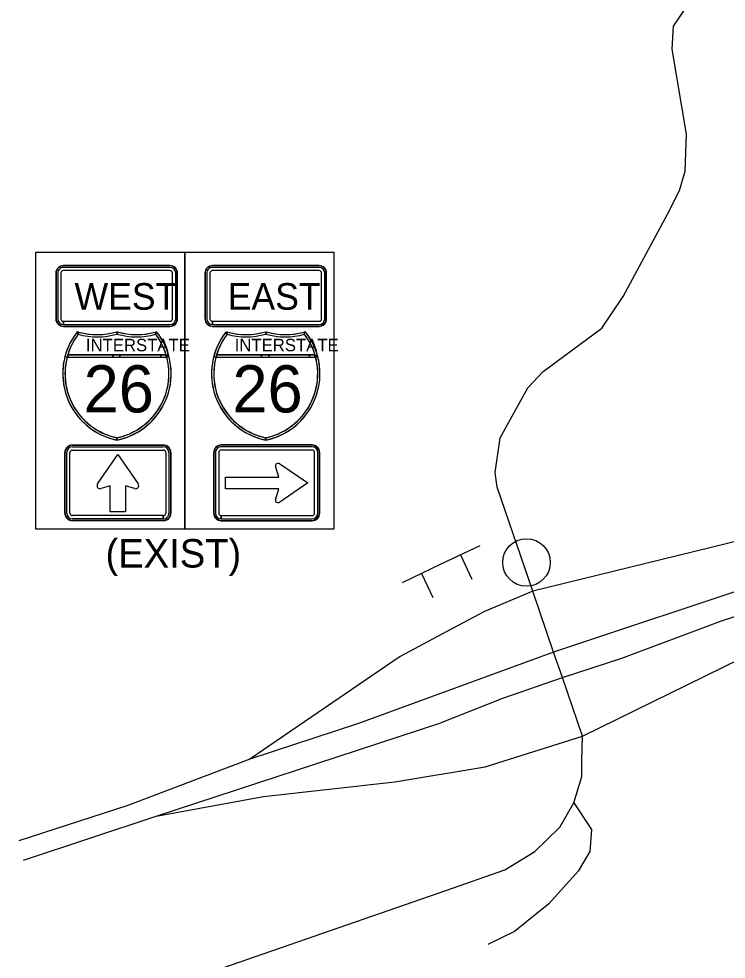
# Model space of a CAD drawing. Extents: x 886234 to 968767, y 455416 to 684046.
# Drawn here: x 906195 to 908984, y 457526 to 461237 of the extents above; entities that cross this region are included whole.
import ezdxf

# ---------------------------------------------------------------- set-up
doc = ezdxf.new("R2010")
doc.units = 0
for name, color, linetype in [('TC DEV SIGN', 7, 'Continuous'), ('TC DEV SIGN BLACK 239', 7, 'Continuous'), ('TC DEV SIGN BLACK ZERO', 7, 'Continuous'), ('TC DEV SIGN WHITE', 7, 'Continuous'), ('TC LABEL TEXT', 7, 'Continuous')]:
    doc.layers.add(name, color=color, linetype=linetype)

msp = doc.modelspace()

# ---------------------------------------------------------------- linework, layer by layer
at = {"layer": 'TC DEV SIGN'}
for p, q in [((908012.6, 459157.3), (907859.3, 459084.4)), ((907936, 459120.9), (907981.2, 459025.8)), ((907859.3, 459084.4), (907706, 459011.5)), ((907782.6, 459047.9), (907827.8, 458952.9))]:
    msp.add_line(p, q, dxfattribs=at)
at = {"layer": 'TC DEV SIGN BLACK 239'}
for p, q in [((906791, 460255.5), (906370.9, 460255.5)), ((907378.7, 460255.5), (906958.6, 460255.5)), ((906348.4, 460233), (906348.4, 460053)), ((906360.9, 460233), (906360.9, 460053)), ((906791, 460243), (906370.9, 460243)), ((906801, 460053), (906801, 460233)), ((906813.5, 460053), (906813.5, 460233)), ((906936.1, 460233), (906936.1, 460053)), ((906948.6, 460233), (906948.6, 460053)), ((907378.7, 460243), (906958.6, 460243)), ((907388.7, 460053), (907388.7, 460233)), ((907401.2, 460053), (907401.2, 460233)), ((906370.9, 460030.5), (906370.9, 460043)), ((906371, 460043), (906791, 460043)), ((906371, 460043), (906371, 460030.5)), ((906371, 460030.5), (906791, 460030.5)), ((906958.6, 460030.5), (906958.6, 460043)), ((906958.7, 460043), (907378.7, 460043)), ((906958.7, 460043), (906958.7, 460030.5)), ((906958.7, 460030.5), (907378.7, 460030.5)), ((906406.5, 459547.6), (906764.3, 459547.6)), ((907351.1, 459547.6), (906993.3, 459547.6)), ((906383.7, 459286.2), (906383.7, 459524.8)), ((906396.4, 459286.2), (906396.4, 459524.8)), ((906406.5, 459534.9), (906764.3, 459534.9)), ((906774.4, 459524.8), (906774.4, 459286.2)), ((906787.1, 459524.8), (906787.1, 459286.2)), ((906970.5, 459524.8), (906970.4, 459286.2)), ((906983.1, 459524.8), (906983.1, 459286.2)), ((907351.1, 459534.9), (906993.3, 459534.9)), ((907361.2, 459286.2), (907361.2, 459524.8)), ((907373.9, 459286.2), (907373.9, 459524.8)), ((907219.6, 459428.4), (907207.2, 459471.5)), ((907224.4, 459480.8), (907334.4, 459405)), ((907009.7, 459382.4), (907009.7, 459428.4)), ((907009.7, 459428.4), (907219.6, 459428.4)), ((907334.4, 459405), (907224.4, 459329.3)), ((907219.6, 459382.4), (907009.7, 459382.4)), ((907207.2, 459338.5), (907219.6, 459382.4)), ((906764.2, 459276.1), (906406.5, 459276.1)), ((906764.2, 459263.4), (906406.5, 459263.4)), ((906764.2, 459276.1), (906764.2, 459263.4)), ((906764.3, 459263.4), (906764.3, 459276.1)), ((906993.3, 459263.4), (906993.3, 459276.1)), ((906993.4, 459276.1), (907351, 459276.1)), ((906993.4, 459276.1), (906993.4, 459263.4)), ((906993.4, 459263.4), (907351, 459263.4))]:
    msp.add_line(p, q, dxfattribs=at)
for points in [[(906505.3, 459401.2), (906585.4, 459517.9), (906665.4, 459401.2)], [(906505.3, 459401.2), (906585.4, 459517.9), (906665.4, 459401.2)], [(906505.3, 459401.2), (906585.4, 459517.9), (906665.4, 459401.2)], [(906555, 459291.8), (906555, 459394.1), (906519, 459382.7)], [(906555, 459291.8), (906555, 459394.1), (906519, 459382.7)], [(906555, 459291.8), (906555, 459394.1), (906519, 459382.7)], [(906651.7, 459382.7), (906615.8, 459394.1), (906615.8, 459291.8), (906555, 459291.8)], [(906651.7, 459382.7), (906615.8, 459394.1), (906615.8, 459291.8), (906555, 459291.8)], [(906651.7, 459382.7), (906615.8, 459394.1), (906615.8, 459291.8), (906555, 459291.8)]]:
    msp.add_lwpolyline(points, dxfattribs=at)
for centre, start, end in [((906515.4, 459394.3), 145.5508, 287.601), ((906515.4, 459394.3), 145.5508, 287.601), ((906515.4, 459394.3), 145.5508, 287.601), ((906655.4, 459394.3), 252.399, 34.4492), ((906655.4, 459394.3), 252.399, 34.4492), ((906655.4, 459394.3), 252.399, 34.4492)]:
    msp.add_arc(centre, 12.2, start, end, dxfattribs=at)
for centre, major_axis, ratio, start_param, end_param in [((906370.9, 460233), (22.5, 0), 0.999865, 1.570796, 3.141593), ((906791, 460233), (22.5, 0), 0.999865, 0, 1.570796), ((906958.6, 460233), (22.5, 0), 0.999865, 1.570796, 3.141593), ((907378.7, 460233), (22.5, 0), 0.999865, 0, 1.570796), ((906370.9, 460233), (10, 0), 0.999865, 1.570796, 3.141593), ((906791, 460233), (10, 0), 0.999865, 0, 1.570796), ((906958.6, 460233), (10, 0), 0.999865, 1.570796, 3.141593), ((907378.7, 460233), (10, 0), 0.999865, 0, 1.570796), ((906370.9, 460053), (22.5, 0), 0.999865, 3.141593, 4.712389), ((906370.9, 460053), (10, 0), 0.999865, 3.141593, 4.712389), ((906791, 460053), (22.5, 0), 0.999865, 4.712389, 6.283185), ((906791, 460053), (10, 0), 0.999865, 4.712389, 6.283185), ((906958.6, 460053), (22.5, 0), 0.999865, 3.141593, 4.712389), ((906958.6, 460053), (10, 0), 0.999865, 3.141593, 4.712389), ((907378.7, 460053), (22.5, 0), 0.999865, 4.712389, 6.283185), ((907378.7, 460053), (10, 0), 0.999865, 4.712389, 6.283185), ((906406.5, 459524.8), (-22.8, 0), 0.999865, 4.712389, 6.283185), ((906764.3, 459524.8), (-22.8, 0), 0.999865, 3.141593, 4.712389), ((906993.3, 459524.8), (22.8, 0), 0.999865, 1.570796, 3.141593), ((907351.1, 459524.8), (22.8, 0), 0.999865, 0, 1.570796), ((906406.5, 459524.8), (-10.1, 0), 0.999865, 4.712389, 6.283185), ((906764.3, 459524.8), (-10.1, 0), 0.999865, 3.141593, 4.712389), ((906993.3, 459524.8), (10.1, 0), 0.999865, 1.570796, 3.141593), ((907351.1, 459524.8), (10.1, 0), 0.999865, 0, 1.570796), ((907218, 459474), (11.3, 0), 0.720018, 0.96961, 3.452569), ((907218, 459336), (11.3, 0), 0.720018, 2.830617, 5.313577), ((906406.5, 459286.2), (-22.8, 0), 0.999865, 0, 1.570796), ((906406.5, 459286.2), (-10.1, 0), 0.999865, 0, 1.570796), ((906764.3, 459286.2), (-22.8, 0), 0.999865, 1.570796, 3.141593), ((906764.3, 459286.2), (-10.1, 0), 0.999865, 1.570796, 3.141593), ((906993.3, 459286.2), (22.8, 0), 0.999865, 3.141593, 4.712389), ((906993.3, 459286.2), (10.1, 0), 0.999865, 3.141593, 4.712389), ((907351, 459286.2), (22.8, 0), 0.999865, 4.712389, 6.283185), ((907351, 459286.2), (10.1, 0), 0.999865, 4.712389, 6.283185)]:
    msp.add_ellipse(centre, major_axis=major_axis, ratio=ratio, start_param=start_param, end_param=end_param, dxfattribs=at)
at = {"layer": 'TC DEV SIGN BLACK ZERO'}
for p, q in [((906791, 460263), (906370.9, 460263)), ((906370.9, 460261.7), (906370.9, 460261.7)), ((906791, 460261.7), (906370.9, 460261.7)), ((906791, 460261.7), (906791, 460261.7)), ((907378.7, 460263), (906958.6, 460263)), ((906958.6, 460261.7), (906958.6, 460261.7)), ((907378.7, 460261.7), (906958.6, 460261.7)), ((907378.7, 460261.7), (907378.7, 460261.7)), ((906340.9, 460233), (906340.9, 460053)), ((906342.2, 460233), (906342.2, 460053)), ((906342.2, 460233), (906342.2, 460233)), ((906819.7, 460233), (906819.7, 460233)), ((906819.7, 460053), (906819.7, 460233)), ((906821, 460053), (906821, 460233)), ((906928.6, 460233), (906928.6, 460053)), ((906929.9, 460233), (906929.9, 460053)), ((906929.9, 460233), (906929.9, 460233)), ((907407.4, 460233), (907407.4, 460233)), ((907407.4, 460053), (907407.4, 460233)), ((907408.7, 460053), (907408.7, 460233)), ((906342.2, 460053), (906342.2, 460053)), ((906819.7, 460053), (906819.7, 460053)), ((906929.9, 460053), (906929.9, 460053)), ((907407.4, 460053), (907407.4, 460053)), ((906370.9, 460023), (906370.9, 460024.2)), ((906370.9, 460024.2), (906370.9, 460024.2)), ((906370.9, 460024.2), (906791, 460024.2)), ((906370.9, 460024.2), (906370.9, 460023)), ((906370.9, 460023), (906791, 460023)), ((906429.1, 459991.7), (906431.5, 460000.3)), ((906582.1, 459992.7), (906581.9, 460002)), ((906582.1, 459993.3), (906581.9, 460002)), ((906732.3, 460000.3), (906734.7, 459991.7)), ((906791, 460024.2), (906791, 460024.2)), ((906958.6, 460023), (906958.6, 460024.2)), ((906958.6, 460024.2), (906958.6, 460024.2)), ((906958.6, 460024.2), (907378.7, 460024.2)), ((906958.6, 460024.2), (906958.6, 460023)), ((906958.6, 460023), (907378.7, 460023)), ((907015.8, 459991.7), (907018.2, 460000.3)), ((907168.9, 459992.7), (907168.7, 460002)), ((907168.9, 459993.3), (907168.7, 460002)), ((907319.1, 460000.3), (907321.5, 459991.7)), ((907378.7, 460024.2), (907378.7, 460024.2)), ((906385.5, 459901.9), (906778.3, 459901.9)), ((906385.5, 459901.9), (906388, 459901.9)), ((906388, 459910.8), (906775.7, 459910.8)), ((906565.6, 459910.8), (906388, 459910.8)), ((906388, 459901.9), (906565.6, 459901.9)), ((906593.7, 459910.8), (906565.6, 459910.8)), ((906565.6, 459901.9), (906593.7, 459901.9)), ((906754.8, 459910.8), (906593.7, 459910.8)), ((906593.7, 459901.9), (906754.8, 459901.9)), ((906775.7, 459910.8), (906754.8, 459910.8)), ((906754.8, 459901.9), (906775.7, 459901.9)), ((906786.9, 459904.2), (906775.7, 459910.8)), ((906778.1, 459902.5), (906775.7, 459901.9)), ((906775.7, 459901.9), (906778.3, 459901.9)), ((906972.3, 459901.9), (907365, 459901.9)), ((906972.3, 459901.9), (906974.8, 459901.9)), ((906974.8, 459910.8), (907362.5, 459910.8)), ((907152.3, 459910.8), (906974.8, 459910.8)), ((906974.8, 459901.9), (907152.3, 459901.9)), ((907180.5, 459910.8), (907152.3, 459910.8)), ((907152.3, 459901.9), (907180.5, 459901.9)), ((907341.6, 459910.8), (907180.5, 459910.8)), ((907180.5, 459901.9), (907341.6, 459901.9)), ((907362.5, 459910.8), (907341.6, 459910.8)), ((907341.6, 459901.9), (907362.5, 459901.9)), ((907373.6, 459904.2), (907362.5, 459910.8)), ((907364.9, 459902.5), (907362.5, 459901.9)), ((907362.5, 459901.9), (907365, 459901.9)), ((906368.1, 459837.6), (906368.1, 459834.9)), ((906795.6, 459834.9), (906795.6, 459837.7)), ((906954.9, 459837.6), (906954.9, 459834.9)), ((907382.4, 459834.9), (907382.4, 459837.7)), ((906406.5, 459555.2), (906764.3, 459555.2)), ((906406.5, 459553.9), (906764.3, 459553.9)), ((906406.5, 459553.9), (906406.5, 459553.9)), ((906764.3, 459553.9), (906764.3, 459553.9)), ((907351.1, 459555.2), (906993.3, 459555.2)), ((906993.3, 459553.9), (906993.3, 459553.9)), ((907351.1, 459553.9), (906993.3, 459553.9)), ((907351.1, 459553.9), (907351.1, 459553.9)), ((906376.1, 459286.2), (906376.1, 459524.8)), ((906377.3, 459524.8), (906377.3, 459524.8)), ((906377.3, 459286.2), (906377.3, 459524.8)), ((906793.5, 459524.8), (906793.4, 459524.8)), ((906793.5, 459524.8), (906793.5, 459286.2)), ((906794.7, 459524.8), (906794.7, 459286.2)), ((906962.8, 459524.8), (906962.8, 459286.2)), ((906964.1, 459524.8), (906964.1, 459286.2)), ((906964.1, 459524.8), (906964.1, 459524.8)), ((907380.2, 459524.8), (907380.2, 459524.8)), ((907380.2, 459286.2), (907380.2, 459524.8)), ((907381.5, 459286.2), (907381.5, 459524.8)), ((906377.3, 459286.2), (906377.4, 459286.2)), ((906793.5, 459286.2), (906793.5, 459286.2)), ((906964.1, 459286.2), (906964.1, 459286.2)), ((907380.2, 459286.2), (907380.2, 459286.2)), ((906406.5, 459257.1), (906406.5, 459257.1)), ((906764.3, 459257.1), (906406.5, 459257.1)), ((906764.3, 459255.8), (906406.5, 459255.8)), ((906764.3, 459255.8), (906764.3, 459257.1)), ((906764.3, 459257.1), (906764.3, 459257.1)), ((906764.3, 459257.1), (906764.3, 459255.8)), ((906993.3, 459255.8), (906993.3, 459257.1)), ((906993.3, 459257.1), (906993.3, 459257.1)), ((906993.3, 459257.1), (907351, 459257.1)), ((906993.3, 459257.1), (906993.3, 459255.8)), ((906993.3, 459255.8), (907351, 459255.8)), ((907351, 459257.1), (907351, 459257.1))]:
    msp.add_line(p, q, dxfattribs=at)
for points in [[(906422, 459997.1), (906429.1, 459991.7)], [(906429.1, 459991.7), (906422, 459997.1)], [(906425.7, 460002), (906425.7, 460002), (906425.7, 460002)], [(906431.5, 460000.3), (906429.1, 459991.7)], [(906581.9, 459992.7), (906582.1, 459993.3)], [(906582.1, 460001.9), (906582.1, 459993.3), (906584.6, 460001.1)], [(906584.6, 460001.1), (906582.1, 459992.7)], [(906734.7, 459991.7), (906732.3, 460000.3)], [(906738.1, 460002), (906738.1, 460002), (906738, 460002)], [(907008.7, 459997.1), (907015.8, 459991.7)], [(907015.8, 459991.7), (907008.7, 459997.1)], [(907012.5, 460002), (907012.5, 460002), (907012.5, 460002)], [(907018.2, 460000.3), (907015.8, 459991.7)], [(907168.7, 459992.7), (907168.9, 459993.3)], [(907168.9, 460001.9), (907168.9, 459993.3), (907171.4, 460001.1)], [(907171.4, 460001.1), (907168.9, 459992.7)], [(907321.5, 459991.7), (907319.1, 460000.3)], [(907324.8, 460002), (907324.8, 460002), (907324.8, 460002)], [(906376.9, 459904.2), (906385.5, 459901.9)], [(906385.5, 459901.9), (906376.9, 459904.2)], [(906388, 459910.8), (906388, 459901.9)], [(906388, 459901.9), (906388, 459910.8)], [(906565.6, 459901.9), (906565.6, 459910.8)], [(906565.6, 459910.8), (906565.6, 459901.9)], [(906593.7, 459910.8), (906593.7, 459901.9)], [(906593.7, 459901.9), (906593.7, 459910.8)], [(906754.8, 459901.9), (906754.8, 459910.8)], [(906754.8, 459910.8), (906754.8, 459901.9)], [(906775.7, 459910.8), (906786.9, 459904.2)], [(906775.7, 459901.9), (906775.7, 459910.8)], [(906775.7, 459910.8), (906775.7, 459901.9), (906778.1, 459902.5), (906775.7, 459910.8)], [(906778.3, 459901.9), (906778.1, 459902.5)], [(906786.9, 459904.2), (906778.3, 459901.9)], [(906778.3, 459901.9), (906786.9, 459904.2)], [(906963.7, 459904.2), (906972.3, 459901.9)], [(906972.3, 459901.9), (906963.7, 459904.2)], [(906974.8, 459910.8), (906974.8, 459901.9)], [(906974.8, 459901.9), (906974.8, 459910.8)], [(907152.3, 459901.9), (907152.3, 459910.8)], [(907152.3, 459910.8), (907152.3, 459901.9)], [(907180.5, 459910.8), (907180.5, 459901.9)], [(907180.5, 459901.9), (907180.5, 459910.8)], [(907341.6, 459901.9), (907341.6, 459910.8)], [(907341.6, 459910.8), (907341.6, 459901.9)], [(907362.5, 459910.8), (907373.6, 459904.2)], [(907362.5, 459901.9), (907362.5, 459910.8)], [(907362.5, 459910.8), (907362.5, 459901.9), (907364.9, 459902.5), (907362.5, 459910.8)], [(907365, 459901.9), (907364.9, 459902.5)], [(907373.6, 459904.2), (907365, 459901.9)], [(907365, 459901.9), (907373.6, 459904.2)], [(906580.1, 459574.8), (906581.9, 459583.6)], [(906581.9, 459583.6), (906581.9, 459574.5)], [(907166.8, 459574.8), (907168.7, 459583.6)], [(907168.7, 459583.6), (907168.7, 459574.5)]]:
    msp.add_lwpolyline(points, dxfattribs=at)
for centre, radius, start, end in [((906635.3, 459836.3), 267.2, 141.6693, 258.4631), ((906635.3, 459836.3), 267.2, 142.9968, 165.2769), ((906635.3, 459836.3), 258.3, 142.9968, 258.0595), ((906635.3, 459836.3), 258.3, 142.9968, 165.2769), ((906635.3, 459836.3), 267.2, 141.6709, 142.9968), ((906503.8, 460257.5), 267.2, 253.0062, 286.9901), ((906503.8, 460257.5), 267.2, 253.0099, 254.2907), ((906503.8, 460257.5), 276.1, 254.2907, 286.4259), ((906503.8, 460257.5), 276.1, 254.2907, 286.4259), ((906503.8, 460257.5), 267.2, 254.2907, 286.9893), ((906660, 460257.5), 267.2, 253.0099, 286.9938), ((906528.5, 459836.3), 267.2, 281.5369, 38.3307), ((906660, 460257.5), 276.1, 253.5741, 285.7093), ((906528.5, 459836.3), 258.3, 281.9405, 37.0032), ((906660, 460257.5), 267.2, 253.0588, 253.6206), ((906660.1, 460257.1), 275.7, 253.5731, 285.7093), ((906660, 460257.5), 267.2, 253.6206, 285.7093), ((906660, 460257.5), 267.2, 285.7093, 286.9901), ((906528.5, 459836.3), 258.3, 16.7759, 37.0032), ((906528.5, 459836.3), 267.2, 14.7231, 38.3291), ((907222.1, 459836.3), 267.2, 141.6693, 258.4631), ((907222.1, 459836.3), 267.2, 142.9968, 165.2769), ((907222.1, 459836.3), 258.3, 142.9968, 258.0595), ((907222.1, 459836.3), 258.3, 142.9968, 165.2769), ((907222.1, 459836.3), 267.2, 141.6709, 142.9968), ((907090.6, 460257.5), 267.2, 253.0062, 286.9901), ((907090.6, 460257.5), 267.2, 253.0099, 254.2907), ((907090.6, 460257.5), 276.1, 254.2907, 286.4259), ((907090.6, 460257.5), 276.1, 254.2907, 286.4259), ((907090.6, 460257.5), 267.2, 254.2907, 286.9893), ((907246.7, 460257.5), 267.2, 253.0099, 286.9938), ((907115.2, 459836.3), 267.2, 281.5369, 38.3307), ((907246.7, 460257.5), 276.1, 253.5741, 285.7093), ((907115.2, 459836.3), 258.3, 281.9405, 37.0032), ((907246.7, 460257.5), 267.2, 253.0588, 253.6206), ((907246.9, 460257.1), 275.7, 253.5731, 285.7093), ((907246.7, 460257.5), 267.2, 253.6206, 285.7093), ((907246.7, 460257.5), 267.2, 285.7093, 286.9901), ((907115.2, 459836.3), 258.3, 16.7759, 37.0032), ((907115.2, 459836.3), 267.2, 14.7231, 38.3291), ((906635.3, 459836.3), 267.2, 165.2769, 179.7177), ((906634.1, 459835.5), 257.3, 165.0438, 258.3001), ((906635.3, 459836.3), 258.3, 163.2241, 165.2769), ((906529.7, 459835.5), 257.3, 281.7196, 14.964), ((906528.5, 459836.3), 258.3, 14.7231, 16.7759), ((906528.5, 459836.3), 267.2, 0.2997, 14.7231), ((907222.1, 459836.3), 267.2, 165.2769, 179.7177), ((907220.8, 459835.5), 257.3, 165.0438, 258.3001), ((907222.1, 459836.3), 258.3, 163.2241, 165.2769), ((907116.5, 459835.5), 257.3, 281.7196, 14.964), ((907115.2, 459836.3), 258.3, 14.7231, 16.7759), ((907115.2, 459836.3), 267.2, 0.2997, 14.7231), ((906635.3, 459836.3), 267.2, 180.2823, 258.0591), ((906528.5, 459836.3), 267.2, 281.537, 359.7003), ((907222.1, 459836.3), 267.2, 180.2823, 258.0591), ((907115.2, 459836.3), 267.2, 281.537, 359.7003), ((906528.5, 459836.3), 258.3, 281.9405, 281.9604), ((907115.2, 459836.3), 258.3, 281.9405, 281.9604)]:
    msp.add_arc(centre, radius, start, end, dxfattribs=at)
for centre, major_axis, start_param, end_param in [((906370.9, 460233), (30, 0), 1.570796, 3.141593), ((906370.9, 460233), (28.8, 0), 1.570796, 3.141593), ((906791, 460233), (30, 0), 0, 1.570796), ((906791, 460233), (28.8, 0), 0, 1.570796), ((906958.6, 460233), (30, 0), 1.570796, 3.141593), ((906958.6, 460233), (28.8, 0), 1.570796, 3.141593), ((907378.7, 460233), (30, 0), 0, 1.570796), ((907378.7, 460233), (28.8, 0), 0, 1.570796), ((906370.9, 460053), (30, 0), 3.141593, 4.712389), ((906370.9, 460053), (28.8, 0), 3.141593, 4.712389), ((906791, 460053), (30, 0), 4.712389, 6.283185), ((906791, 460053), (28.8, 0), 4.712389, 6.283185), ((906958.6, 460053), (30, 0), 3.141593, 4.712389), ((906958.6, 460053), (28.8, 0), 3.141593, 4.712389), ((907378.7, 460053), (30, 0), 4.712389, 6.283185), ((907378.7, 460053), (28.8, 0), 4.712389, 6.283185), ((906406.5, 459524.8), (-30.4, 0), 4.712389, 6.283185), ((906406.5, 459524.8), (-29.2, 0), 4.712389, 6.283185), ((906764.3, 459524.8), (-30.4, 0), 3.141593, 4.712389), ((906764.3, 459524.8), (-29.2, 0), 3.141593, 4.712389), ((906993.3, 459524.8), (30.4, 0), 1.570796, 3.141593), ((906993.3, 459524.8), (29.2, 0), 1.570796, 3.141593), ((907351.1, 459524.8), (30.4, 0), 0, 1.570796), ((907351.1, 459524.8), (29.2, 0), 0, 1.570796), ((906406.5, 459286.2), (-30.4, 0), 0, 1.570796), ((906406.5, 459286.2), (-29.2, 0), 0, 1.570796), ((906764.3, 459286.2), (-30.4, 0), 1.570796, 3.141593), ((906764.3, 459286.2), (-29.2, 0), 1.570796, 3.141593), ((906993.3, 459286.2), (30.4, 0), 3.141593, 4.712389), ((906993.3, 459286.2), (29.2, 0), 3.141593, 4.712389), ((907351, 459286.2), (30.4, 0), 4.712389, 6.283185), ((907351, 459286.2), (29.2, 0), 4.712389, 6.283185)]:
    msp.add_ellipse(centre, major_axis=major_axis, ratio=0.999865, start_param=start_param, end_param=end_param, dxfattribs=at)
at = {"layer": 'TC DEV SIGN WHITE'}
for p, q in [((906791, 460263), (906370.9, 460263)), ((907378.7, 460263), (906958.6, 460263)), ((906340.9, 460233), (906340.9, 460053)), ((906821, 460053), (906821, 460233)), ((906928.6, 460233), (906928.6, 460053)), ((907408.7, 460053), (907408.7, 460233)), ((906370.9, 460023), (906791, 460023)), ((906958.6, 460023), (907378.7, 460023)), ((906581.9, 459574.5), (906581.9, 459583.6)), ((907168.7, 459574.5), (907168.7, 459583.6)), ((906406.5, 459555.2), (906764.3, 459555.2)), ((907351.1, 459555.2), (906993.3, 459555.2)), ((906376.1, 459286.2), (906376.1, 459524.8)), ((906794.7, 459524.8), (906794.7, 459286.2)), ((906962.8, 459524.8), (906962.8, 459286.2)), ((907381.5, 459286.2), (907381.5, 459524.8)), ((906764.3, 459255.8), (906406.5, 459255.8)), ((906993.3, 459255.8), (907351, 459255.8))]:
    msp.add_line(p, q, dxfattribs=at)
for points in [[(906581.9, 459583.6), (906580.1, 459574.8), (906581.9, 459574.5)], [(907168.7, 459583.6), (907166.8, 459574.8), (907168.6, 459574.5)]]:
    msp.add_lwpolyline(points, dxfattribs=at)
for centre, start, end in [((906635.3, 459836.3), 258.458, 258.463), ((906528.5, 459836.3), 281.5369590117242, 281.53700435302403), ((907222.1, 459836.3), 258.458, 258.463), ((907115.2, 459836.3), 281.5369590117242, 281.53700435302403)]:
    msp.add_arc(centre, 267.2, start, end, dxfattribs=at)
for centre, major_axis, start_param, end_param in [((906370.9, 460233), (30, 0), 1.570796, 3.141593), ((906791, 460233), (30, 0), 0, 1.570796), ((906958.6, 460233), (30, 0), 1.570796, 3.141593), ((907378.7, 460233), (30, 0), 0, 1.570796), ((906370.9, 460053), (30, 0), 3.141593, 4.712389), ((906791, 460053), (30, 0), 4.712389, 6.283185), ((906958.6, 460053), (30, 0), 3.141593, 4.712389), ((907378.7, 460053), (30, 0), 4.712389, 6.283185), ((906406.5, 459524.8), (-30.4, 0), 4.712389, 6.283185), ((906764.3, 459524.8), (-30.4, 0), 3.141593, 4.712389), ((906993.3, 459524.8), (30.4, 0), 1.570796, 3.141593), ((907351.1, 459524.8), (30.4, 0), 0, 1.570796), ((906406.5, 459286.2), (-30.4, 0), 0, 1.570796), ((906764.3, 459286.2), (-30.4, 0), 1.570796, 3.141593), ((906993.3, 459286.2), (30.4, 0), 3.141593, 4.712389), ((907351, 459286.2), (30.4, 0), 4.712389, 6.283185)]:
    msp.add_ellipse(centre, major_axis=major_axis, ratio=0.999865, start_param=start_param, end_param=end_param, dxfattribs=at)
at = {"layer": 'TC LABEL TEXT'}
for points in [[(908093.2, 459583.7), (908202.2, 459780.2), (908263, 459845.1), (908494, 460015.4), (908578.5, 460140.3), (908752.4, 460465.6), (908799.6, 460558.7), (908823.1, 460635.7), (908827.1, 460780.8), (908770.7, 461117.4), (908775.9, 461207.9), (908821.8, 461273.3), (908899.1, 461483.1), (908905.7, 461705.7), (908838.2, 462117), (908721.3, 462625.1), (908723.9, 462746.9), (908727.8, 463042.2), (908776.1, 464165.8), (908818.1, 464840.6)], [(910849.9, 459892.5), (909745.8, 459368.9), (909558.2, 459306.3), (908221.2, 458978.1)], [(910849.9, 459892.5), (910321.2, 459559.2), (909678.1, 459243.8), (909148, 459019.2), (908303.2, 458737.5)], [(908221.2, 458978.1), (908081.1, 459389.1), (908073, 459445.8), (908093.2, 459583.7)], [(908338.4, 458637.7), (908573.1, 458714), (908966.1, 458860.7), (909288.8, 458966.4), (909693.5, 459119), (910262.6, 459365.5)], [(908417.7, 458406), (909869.5, 459119), (910262.6, 459365.5)], [(908221.2, 458978.1), (908031.5, 458897.8), (907863.2, 458807.9), (907699, 458719.8), (907106.5, 458314.8)], [(908303.2, 458737.5), (908221.2, 458978.1)], [(908303.2, 458737.5), (907534.7, 458455.7), (907106.5, 458314.8)], [(908338.4, 458637.7), (908303.2, 458737.5)], [(906737, 458089.8), (907851.5, 458455.7), (908103.8, 458555.5), (908338.4, 458637.7)], [(908417.7, 458406), (908338.4, 458637.7)], [(906737, 458089.8), (907159.3, 458168.1), (907677.4, 458226.2), (908033.4, 458285.5), (908417.7, 458406)], [(908383.3, 458142.6), (908415.1, 458246.9), (908415.1, 458310.6), (908417.7, 458406)], [(907106.5, 458314.8), (906624.5, 458132.9), (906194.9, 457993.7)], [(906422.6, 457262.2), (906538.4, 457325.9), (906729.6, 457398.3), (907329.1, 457606.8), (907879.3, 457796.5), (908111, 457879.1), (908229.8, 457951.5), (908328.2, 458047.1), (908383.3, 458142.6)], [(908383.3, 458142.6), (908452.8, 458038.4), (908447, 457951.5), (908400.6, 457873.3), (908284.4, 457744.8), (908149.8, 457635.1), (908044.7, 457584.3)], [(906212.9, 457917.1), (906737, 458089.8)]]:
    msp.add_lwpolyline(points, dxfattribs=at)
for points in [[(906261.7, 460316.4), (906849.4, 460316.4), (906849.4, 459223.2), (906261.7, 459223.2)], [(906849.4, 460316.4), (907437.1, 460316.4), (907437.1, 459223.2), (906849.4, 459223.2)]]:
    msp.add_lwpolyline(points, close=True, dxfattribs=at)
msp.add_circle((908196.8, 459091.5), 93.8, dxfattribs=at)
msp.add_circle((908196.8, 459091.5), 93.8, dxfattribs=at)

# ---------------------------------------------------------------- texts
at = {"layer": 'TC DEV SIGN BLACK 239'}
for s, p in [('WEST', (906414.5, 460088.6)), ('EAST', (907018.3, 460088.6))]:
    msp.add_text(s, height=105, rotation=360, dxfattribs=at).set_placement(p)
at = {"layer": 'TC DEV SIGN BLACK ZERO'}
for s, height, p in [('INTERSTATE', 49.28, (906459.4, 459924.6)), ('INTERSTATE', 49.28, (907046.2, 459924.6)), ('26', 186.16, (906450.5, 459683.3)), ('26', 186.16, (907037.3, 459683.3))]:
    msp.add_text(s, height=height, rotation=360, dxfattribs=at).set_placement(p)
at = {"layer": 'TC LABEL TEXT'}
msp.add_text('(EXIST)', height=112.5, dxfattribs=at).set_placement((906536.9, 459071.3))

doc.saveas('drawing.dxf')
